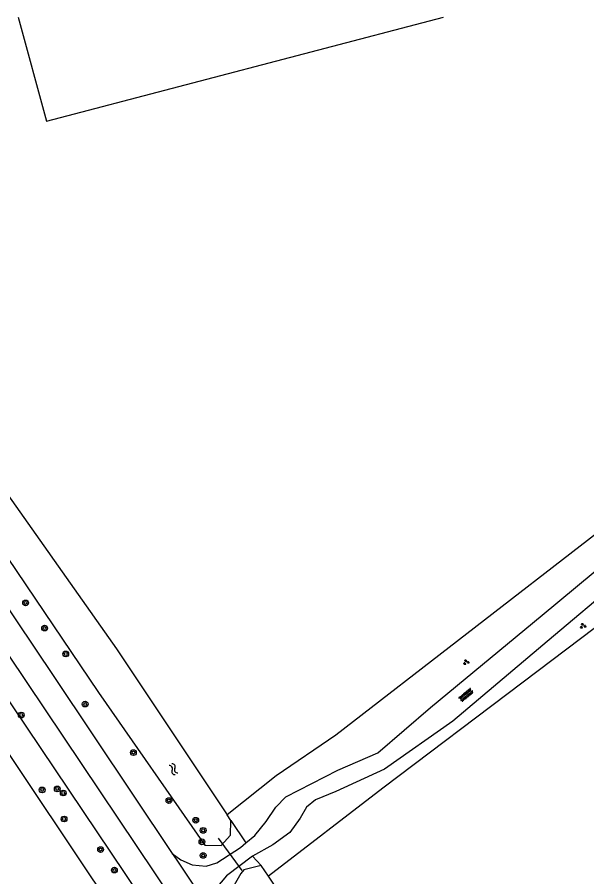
# Model space of a CAD drawing. Extents: x 126000 to 131009, y 393000 to 395500.
# Drawn here: x 129986.2 to 130065, y 395381 to 395500 of the extents above; entities that cross this region are included whole.
import ezdxf

# ---------------------------------------------------------------- set-up
doc = ezdxf.new("R2010")
doc.units = 0
for name, color, linetype in [('gg-afsc-draadraster', 7, 'Continuous'), ('gg-knt-onverhard', 7, 'Continuous'), ('gg-knt-verharding', 7, 'Continuous'), ('gg-kntw-bovenkant insteek waterloop', 7, 'Continuous'), ('gg-kwrk-duiker nz buis', 7, 'Continuous'), ('gt-grn-groengrens', 7, 'Continuous'), ('gt-grn-vlakafsluiter', 7, 'Continuous'), ('gt-symb-boom', 7, 'Continuous'), ('gt-symb-groenvak', 7, 'Continuous'), ('gt-symb-overige verharding', 7, 'Continuous'), ('gt-symb-watersymbool', 7, 'Continuous')]:
    doc.layers.add(name, color=color, linetype=linetype)

# ---------------------------------------------------------------- blocks, each defined once
blk = doc.blocks.new('gt0-BOOM')
at = {"layer": 'gt-symb-boom'}
for radius in [0.4, 0.2]:
    blk.add_circle((0, 0), radius, dxfattribs=at)
blk = doc.blocks.new('gt0-GRVAK')
at = {"layer": 'gt-symb-groenvak'}
for p, q in [((-0.11, 0.19), (-0.23, 0.24)), ((-0.18, 0.15), (0.09, 0.15)), ((-0.09, 0.21), (-0.16, 0.32)), ((-0.05, 0.21), (-0.05, 0.39)), ((0, 0.21), (0.06, 0.32)), ((0.01, 0.19), (0.13, 0.24)), ((0.26, -0.05), (0.2, 0.06)), ((0.3, -0.05), (0.3, 0.13)), ((0.35, -0.05), (0.41, 0.06)), ((-0.25, -0.23), (-0.36, -0.18)), ((-0.32, -0.26), (-0.05, -0.26)), ((-0.23, -0.21), (-0.29, -0.1)), ((-0.18, -0.2), (-0.18, -0.02)), ((-0.14, -0.21), (-0.07, -0.1)), ((-0.12, -0.23), (0, -0.18)), ((0.24, -0.07), (0.12, -0.02)), ((0.17, -0.11), (0.44, -0.11)), ((0.37, -0.07), (0.49, -0.02))]:
    blk.add_line(p, q, dxfattribs=at)
blk = doc.blocks.new('gt0-OVH')
at = {"layer": 'gt-symb-overige verharding'}
for points in [[(-0.97, 0.3), (-0.97, 0.31), (-0.96, 0.32), (-0.97, 0.33), (-0.97, 0.34), (-0.98, 0.35), (-0.99, 0.35), (-1, 0.36), (-1.01, 0.35), (-1.02, 0.35), (-1.03, 0.34), (-1.03, 0.33), (-1.04, 0.32), (-1.03, 0.31), (-1.03, 0.3), (-1.02, 0.29), (-1.01, 0.29), (-1, 0.28), (-0.99, 0.29), (-0.98, 0.29)], [(-0.87, 0.11), (-0.87, 0.12), (-0.86, 0.13), (-0.87, 0.14), (-0.87, 0.15), (-0.88, 0.16), (-0.89, 0.16), (-0.9, 0.16), (-0.91, 0.16), (-0.92, 0.16), (-0.93, 0.15), (-0.93, 0.14), (-0.94, 0.13), (-0.93, 0.12), (-0.93, 0.11), (-0.92, 0.1), (-0.91, 0.09), (-0.9, 0.09), (-0.89, 0.09), (-0.88, 0.1)], [(-0.77, 0.3), (-0.77, 0.31), (-0.76, 0.32), (-0.77, 0.33), (-0.77, 0.34), (-0.78, 0.35), (-0.79, 0.35), (-0.8, 0.36), (-0.81, 0.35), (-0.82, 0.35), (-0.83, 0.34), (-0.83, 0.33), (-0.84, 0.32), (-0.83, 0.31), (-0.83, 0.3), (-0.82, 0.29), (-0.81, 0.29), (-0.8, 0.28), (-0.79, 0.29), (-0.78, 0.29)], [(-0.67, 0.11), (-0.67, 0.12), (-0.66, 0.13), (-0.67, 0.14), (-0.67, 0.15), (-0.68, 0.16), (-0.69, 0.16), (-0.7, 0.16), (-0.71, 0.16), (-0.72, 0.16), (-0.73, 0.15), (-0.73, 0.14), (-0.74, 0.13), (-0.73, 0.12), (-0.73, 0.11), (-0.72, 0.1), (-0.71, 0.09), (-0.7, 0.09), (-0.69, 0.09), (-0.68, 0.1)], [(-0.57, 0.3), (-0.57, 0.31), (-0.56, 0.32), (-0.57, 0.33), (-0.57, 0.34), (-0.58, 0.35), (-0.59, 0.35), (-0.6, 0.36), (-0.61, 0.35), (-0.62, 0.35), (-0.63, 0.34), (-0.63, 0.33), (-0.64, 0.32), (-0.63, 0.31), (-0.63, 0.3), (-0.62, 0.29), (-0.61, 0.29), (-0.6, 0.28), (-0.59, 0.29), (-0.58, 0.29)], [(-0.47, 0.11), (-0.47, 0.12), (-0.46, 0.13), (-0.47, 0.14), (-0.47, 0.15), (-0.48, 0.16), (-0.49, 0.16), (-0.5, 0.16), (-0.51, 0.16), (-0.52, 0.16), (-0.53, 0.15), (-0.53, 0.14), (-0.54, 0.13), (-0.53, 0.12), (-0.53, 0.11), (-0.52, 0.1), (-0.51, 0.09), (-0.5, 0.09), (-0.49, 0.09), (-0.48, 0.1)], [(-0.37, 0.3), (-0.37, 0.31), (-0.36, 0.32), (-0.37, 0.33), (-0.37, 0.34), (-0.38, 0.35), (-0.39, 0.35), (-0.4, 0.36), (-0.41, 0.35), (-0.42, 0.35), (-0.43, 0.34), (-0.43, 0.33), (-0.44, 0.32), (-0.43, 0.31), (-0.43, 0.3), (-0.42, 0.29), (-0.41, 0.29), (-0.4, 0.28), (-0.39, 0.29), (-0.38, 0.29)], [(-0.27, 0.11), (-0.27, 0.12), (-0.26, 0.13), (-0.27, 0.14), (-0.27, 0.15), (-0.28, 0.16), (-0.29, 0.16), (-0.3, 0.16), (-0.31, 0.16), (-0.32, 0.16), (-0.33, 0.15), (-0.33, 0.14), (-0.34, 0.13), (-0.33, 0.12), (-0.33, 0.11), (-0.32, 0.1), (-0.31, 0.09), (-0.3, 0.09), (-0.29, 0.09), (-0.28, 0.1)], [(-0.17, 0.3), (-0.17, 0.31), (-0.16, 0.32), (-0.17, 0.33), (-0.17, 0.34), (-0.18, 0.35), (-0.19, 0.35), (-0.2, 0.36), (-0.21, 0.35), (-0.22, 0.35), (-0.23, 0.34), (-0.23, 0.33), (-0.24, 0.32), (-0.23, 0.31), (-0.23, 0.3), (-0.22, 0.29), (-0.21, 0.29), (-0.2, 0.28), (-0.19, 0.29), (-0.18, 0.29)], [(-0.07, 0.11), (-0.07, 0.12), (-0.06, 0.13), (-0.07, 0.14), (-0.07, 0.15), (-0.08, 0.16), (-0.09, 0.16), (-0.1, 0.16), (-0.11, 0.16), (-0.12, 0.16), (-0.13, 0.15), (-0.13, 0.14), (-0.14, 0.13), (-0.13, 0.12), (-0.13, 0.11), (-0.12, 0.1), (-0.11, 0.09), (-0.1, 0.09), (-0.09, 0.09), (-0.08, 0.1)], [(0.03, 0.3), (0.03, 0.31), (0.04, 0.32), (0.03, 0.33), (0.03, 0.34), (0.02, 0.35), (0.01, 0.35), (0, 0.36), (-0.01, 0.35), (-0.02, 0.35), (-0.03, 0.34), (-0.03, 0.33), (-0.04, 0.32), (-0.03, 0.31), (-0.03, 0.3), (-0.02, 0.29), (-0.01, 0.29), (0, 0.28), (0.01, 0.29), (0.02, 0.29)], [(0.13, 0.11), (0.13, 0.12), (0.14, 0.13), (0.13, 0.14), (0.13, 0.15), (0.12, 0.16), (0.11, 0.16), (0.1, 0.16), (0.09, 0.16), (0.08, 0.16), (0.07, 0.15), (0.07, 0.14), (0.06, 0.13), (0.07, 0.12), (0.07, 0.11), (0.08, 0.1), (0.09, 0.09), (0.1, 0.09), (0.11, 0.09), (0.12, 0.1)], [(0.23, 0.3), (0.23, 0.31), (0.24, 0.32), (0.23, 0.33), (0.23, 0.34), (0.22, 0.35), (0.21, 0.35), (0.2, 0.36), (0.19, 0.35), (0.18, 0.35), (0.17, 0.34), (0.17, 0.33), (0.16, 0.32), (0.17, 0.31), (0.17, 0.3), (0.18, 0.29), (0.19, 0.29), (0.2, 0.28), (0.21, 0.29), (0.22, 0.29)], [(0.33, 0.11), (0.33, 0.12), (0.34, 0.13), (0.33, 0.14), (0.33, 0.15), (0.32, 0.16), (0.31, 0.16), (0.3, 0.16), (0.29, 0.16), (0.28, 0.16), (0.27, 0.15), (0.27, 0.14), (0.26, 0.13), (0.27, 0.12), (0.27, 0.11), (0.28, 0.1), (0.29, 0.09), (0.3, 0.09), (0.31, 0.09), (0.32, 0.1)], [(0.43, 0.3), (0.43, 0.31), (0.44, 0.32), (0.43, 0.33), (0.43, 0.34), (0.42, 0.35), (0.41, 0.35), (0.4, 0.36), (0.39, 0.35), (0.38, 0.35), (0.37, 0.34), (0.37, 0.33), (0.36, 0.32), (0.37, 0.31), (0.37, 0.3), (0.38, 0.29), (0.39, 0.29), (0.4, 0.28), (0.41, 0.29), (0.42, 0.29)], [(0.53, 0.11), (0.53, 0.12), (0.54, 0.13), (0.53, 0.14), (0.53, 0.15), (0.52, 0.16), (0.51, 0.16), (0.5, 0.16), (0.49, 0.16), (0.48, 0.16), (0.47, 0.15), (0.47, 0.14), (0.46, 0.13), (0.47, 0.12), (0.47, 0.11), (0.48, 0.1), (0.49, 0.09), (0.5, 0.09), (0.51, 0.09), (0.52, 0.1)], [(0.63, 0.3), (0.63, 0.31), (0.64, 0.32), (0.63, 0.33), (0.63, 0.34), (0.62, 0.35), (0.61, 0.35), (0.6, 0.36), (0.59, 0.35), (0.58, 0.35), (0.57, 0.34), (0.57, 0.33), (0.56, 0.32), (0.57, 0.31), (0.57, 0.3), (0.58, 0.29), (0.59, 0.29), (0.6, 0.28), (0.61, 0.29), (0.62, 0.29)], [(0.73, 0.11), (0.73, 0.12), (0.74, 0.13), (0.73, 0.14), (0.73, 0.15), (0.72, 0.16), (0.71, 0.16), (0.7, 0.16), (0.69, 0.16), (0.68, 0.16), (0.67, 0.15), (0.67, 0.14), (0.66, 0.13), (0.67, 0.12), (0.67, 0.11), (0.68, 0.1), (0.69, 0.09), (0.7, 0.09), (0.71, 0.09), (0.72, 0.1)], [(0.83, 0.3), (0.83, 0.31), (0.84, 0.32), (0.83, 0.33), (0.83, 0.34), (0.82, 0.35), (0.81, 0.35), (0.8, 0.36), (0.79, 0.35), (0.78, 0.35), (0.77, 0.34), (0.77, 0.33), (0.76, 0.32), (0.77, 0.31), (0.77, 0.3), (0.78, 0.29), (0.79, 0.29), (0.8, 0.28), (0.81, 0.29), (0.82, 0.29)], [(0.93, 0.11), (0.93, 0.12), (0.94, 0.13), (0.93, 0.14), (0.93, 0.15), (0.92, 0.16), (0.91, 0.16), (0.9, 0.16), (0.89, 0.16), (0.88, 0.16), (0.87, 0.15), (0.87, 0.14), (0.86, 0.13), (0.87, 0.12), (0.87, 0.11), (0.88, 0.1), (0.89, 0.09), (0.9, 0.09), (0.91, 0.09), (0.92, 0.1)], [(1.03, 0.3), (1.03, 0.31), (1.04, 0.32), (1.03, 0.33), (1.03, 0.34), (1.02, 0.35), (1.01, 0.35), (1, 0.36), (0.99, 0.35), (0.98, 0.35), (0.97, 0.34), (0.97, 0.33), (0.96, 0.32), (0.97, 0.31), (0.97, 0.3), (0.98, 0.29), (0.99, 0.29), (1, 0.28), (1.01, 0.29), (1.02, 0.29)], [(-0.97, -0.14), (-0.97, -0.13), (-0.96, -0.12), (-0.97, -0.11), (-0.97, -0.1), (-0.98, -0.09), (-0.99, -0.09), (-1, -0.08), (-1.01, -0.09), (-1.02, -0.09), (-1.03, -0.1), (-1.03, -0.11), (-1.04, -0.12), (-1.03, -0.13), (-1.03, -0.14), (-1.02, -0.15), (-1.01, -0.15), (-1, -0.16), (-0.99, -0.15), (-0.98, -0.15)], [(-0.87, -0.33), (-0.87, -0.32), (-0.86, -0.31), (-0.87, -0.3), (-0.87, -0.29), (-0.88, -0.28), (-0.89, -0.28), (-0.9, -0.28), (-0.91, -0.28), (-0.92, -0.28), (-0.93, -0.29), (-0.93, -0.3), (-0.94, -0.31), (-0.93, -0.32), (-0.93, -0.33), (-0.92, -0.34), (-0.91, -0.35), (-0.9, -0.35), (-0.89, -0.35), (-0.88, -0.34)], [(-0.77, -0.14), (-0.77, -0.13), (-0.76, -0.12), (-0.77, -0.11), (-0.77, -0.1), (-0.78, -0.09), (-0.79, -0.09), (-0.8, -0.08), (-0.81, -0.09), (-0.82, -0.09), (-0.83, -0.1), (-0.83, -0.11), (-0.84, -0.12), (-0.83, -0.13), (-0.83, -0.14), (-0.82, -0.15), (-0.81, -0.15), (-0.8, -0.16), (-0.79, -0.15), (-0.78, -0.15)], [(-0.67, -0.33), (-0.67, -0.32), (-0.66, -0.31), (-0.67, -0.3), (-0.67, -0.29), (-0.68, -0.28), (-0.69, -0.28), (-0.7, -0.28), (-0.71, -0.28), (-0.72, -0.28), (-0.73, -0.29), (-0.73, -0.3), (-0.74, -0.31), (-0.73, -0.32), (-0.73, -0.33), (-0.72, -0.34), (-0.71, -0.35), (-0.7, -0.35), (-0.69, -0.35), (-0.68, -0.34)], [(-0.57, -0.14), (-0.57, -0.13), (-0.56, -0.12), (-0.57, -0.11), (-0.57, -0.1), (-0.58, -0.09), (-0.59, -0.09), (-0.6, -0.08), (-0.61, -0.09), (-0.62, -0.09), (-0.63, -0.1), (-0.63, -0.11), (-0.64, -0.12), (-0.63, -0.13), (-0.63, -0.14), (-0.62, -0.15), (-0.61, -0.15), (-0.6, -0.16), (-0.59, -0.15), (-0.58, -0.15)], [(-0.47, -0.33), (-0.47, -0.32), (-0.46, -0.31), (-0.47, -0.3), (-0.47, -0.29), (-0.48, -0.28), (-0.49, -0.28), (-0.5, -0.28), (-0.51, -0.28), (-0.52, -0.28), (-0.53, -0.29), (-0.53, -0.3), (-0.54, -0.31), (-0.53, -0.32), (-0.53, -0.33), (-0.52, -0.34), (-0.51, -0.35), (-0.5, -0.35), (-0.49, -0.35), (-0.48, -0.34)], [(-0.37, -0.14), (-0.37, -0.13), (-0.36, -0.12), (-0.37, -0.11), (-0.37, -0.1), (-0.38, -0.09), (-0.39, -0.09), (-0.4, -0.08), (-0.41, -0.09), (-0.42, -0.09), (-0.43, -0.1), (-0.43, -0.11), (-0.44, -0.12), (-0.43, -0.13), (-0.43, -0.14), (-0.42, -0.15), (-0.41, -0.15), (-0.4, -0.16), (-0.39, -0.15), (-0.38, -0.15)], [(-0.27, -0.33), (-0.27, -0.32), (-0.26, -0.31), (-0.27, -0.3), (-0.27, -0.29), (-0.28, -0.28), (-0.29, -0.28), (-0.3, -0.28), (-0.31, -0.28), (-0.32, -0.28), (-0.33, -0.29), (-0.33, -0.3), (-0.34, -0.31), (-0.33, -0.32), (-0.33, -0.33), (-0.32, -0.34), (-0.31, -0.35), (-0.3, -0.35), (-0.29, -0.35), (-0.28, -0.34)], [(-0.17, -0.14), (-0.17, -0.13), (-0.16, -0.12), (-0.17, -0.11), (-0.17, -0.1), (-0.18, -0.09), (-0.19, -0.09), (-0.2, -0.08), (-0.21, -0.09), (-0.22, -0.09), (-0.23, -0.1), (-0.23, -0.11), (-0.24, -0.12), (-0.23, -0.13), (-0.23, -0.14), (-0.22, -0.15), (-0.21, -0.15), (-0.2, -0.16), (-0.19, -0.15), (-0.18, -0.15)], [(-0.07, -0.33), (-0.07, -0.32), (-0.06, -0.31), (-0.07, -0.3), (-0.07, -0.29), (-0.08, -0.28), (-0.09, -0.28), (-0.1, -0.28), (-0.11, -0.28), (-0.12, -0.28), (-0.13, -0.29), (-0.13, -0.3), (-0.14, -0.31), (-0.13, -0.32), (-0.13, -0.33), (-0.12, -0.34), (-0.11, -0.35), (-0.1, -0.35), (-0.09, -0.35), (-0.08, -0.34)], [(0.03, -0.14), (0.03, -0.13), (0.04, -0.12), (0.03, -0.11), (0.03, -0.1), (0.02, -0.09), (0.01, -0.09), (0, -0.08), (-0.01, -0.09), (-0.02, -0.09), (-0.03, -0.1), (-0.03, -0.11), (-0.04, -0.12), (-0.03, -0.13), (-0.03, -0.14), (-0.02, -0.15), (-0.01, -0.15), (0, -0.16), (0.01, -0.15), (0.02, -0.15)], [(0.13, -0.33), (0.13, -0.32), (0.14, -0.31), (0.13, -0.3), (0.13, -0.29), (0.12, -0.28), (0.11, -0.28), (0.1, -0.28), (0.09, -0.28), (0.08, -0.28), (0.07, -0.29), (0.07, -0.3), (0.06, -0.31), (0.07, -0.32), (0.07, -0.33), (0.08, -0.34), (0.09, -0.35), (0.1, -0.35), (0.11, -0.35), (0.12, -0.34)], [(0.23, -0.14), (0.23, -0.13), (0.24, -0.12), (0.23, -0.11), (0.23, -0.1), (0.22, -0.09), (0.21, -0.09), (0.2, -0.08), (0.19, -0.09), (0.18, -0.09), (0.17, -0.1), (0.17, -0.11), (0.16, -0.12), (0.17, -0.13), (0.17, -0.14), (0.18, -0.15), (0.19, -0.15), (0.2, -0.16), (0.21, -0.15), (0.22, -0.15)], [(0.33, -0.33), (0.33, -0.32), (0.34, -0.31), (0.33, -0.3), (0.33, -0.29), (0.32, -0.28), (0.31, -0.28), (0.3, -0.28), (0.29, -0.28), (0.28, -0.28), (0.27, -0.29), (0.27, -0.3), (0.26, -0.31), (0.27, -0.32), (0.27, -0.33), (0.28, -0.34), (0.29, -0.35), (0.3, -0.35), (0.31, -0.35), (0.32, -0.34)], [(0.43, -0.14), (0.43, -0.13), (0.44, -0.12), (0.43, -0.11), (0.43, -0.1), (0.42, -0.09), (0.41, -0.09), (0.4, -0.08), (0.39, -0.09), (0.38, -0.09), (0.37, -0.1), (0.37, -0.11), (0.36, -0.12), (0.37, -0.13), (0.37, -0.14), (0.38, -0.15), (0.39, -0.15), (0.4, -0.16), (0.41, -0.15), (0.42, -0.15)], [(0.53, -0.33), (0.53, -0.32), (0.54, -0.31), (0.53, -0.3), (0.53, -0.29), (0.52, -0.28), (0.51, -0.28), (0.5, -0.28), (0.49, -0.28), (0.48, -0.28), (0.47, -0.29), (0.47, -0.3), (0.46, -0.31), (0.47, -0.32), (0.47, -0.33), (0.48, -0.34), (0.49, -0.35), (0.5, -0.35), (0.51, -0.35), (0.52, -0.34)], [(0.63, -0.14), (0.63, -0.13), (0.64, -0.12), (0.63, -0.11), (0.63, -0.1), (0.62, -0.09), (0.61, -0.09), (0.6, -0.08), (0.59, -0.09), (0.58, -0.09), (0.57, -0.1), (0.57, -0.11), (0.56, -0.12), (0.57, -0.13), (0.57, -0.14), (0.58, -0.15), (0.59, -0.15), (0.6, -0.16), (0.61, -0.15), (0.62, -0.15)], [(0.73, -0.33), (0.73, -0.32), (0.74, -0.31), (0.73, -0.3), (0.73, -0.29), (0.72, -0.28), (0.71, -0.28), (0.7, -0.28), (0.69, -0.28), (0.68, -0.28), (0.67, -0.29), (0.67, -0.3), (0.66, -0.31), (0.67, -0.32), (0.67, -0.33), (0.68, -0.34), (0.69, -0.35), (0.7, -0.35), (0.71, -0.35), (0.72, -0.34)], [(0.83, -0.14), (0.83, -0.13), (0.84, -0.12), (0.83, -0.11), (0.83, -0.1), (0.82, -0.09), (0.81, -0.09), (0.8, -0.08), (0.79, -0.09), (0.78, -0.09), (0.77, -0.1), (0.77, -0.11), (0.76, -0.12), (0.77, -0.13), (0.77, -0.14), (0.78, -0.15), (0.79, -0.15), (0.8, -0.16), (0.81, -0.15), (0.82, -0.15)], [(0.93, -0.33), (0.93, -0.32), (0.94, -0.31), (0.93, -0.3), (0.93, -0.29), (0.92, -0.28), (0.91, -0.28), (0.9, -0.28), (0.89, -0.28), (0.88, -0.28), (0.87, -0.29), (0.87, -0.3), (0.86, -0.31), (0.87, -0.32), (0.87, -0.33), (0.88, -0.34), (0.89, -0.35), (0.9, -0.35), (0.91, -0.35), (0.92, -0.34)], [(1.03, -0.14), (1.03, -0.13), (1.04, -0.12), (1.03, -0.11), (1.03, -0.1), (1.02, -0.09), (1.01, -0.09), (1, -0.08), (0.99, -0.09), (0.98, -0.09), (0.97, -0.1), (0.97, -0.11), (0.96, -0.12), (0.97, -0.13), (0.97, -0.14), (0.98, -0.15), (0.99, -0.15), (1, -0.16), (1.01, -0.15), (1.02, -0.15)]]:
    blk.add_lwpolyline(points, close=True, dxfattribs=at)
blk = doc.blocks.new('gt0-WA')
at = {"layer": 'gt-symb-watersymbool'}
for centre, start, end in [((-0.32, 0.02), 28.0725, 151.9275), ((0.43, 0.42), 208.0725, 331.9275), ((-0.32, -0.43), 28.0725, 151.9275), ((0.43, -0.03), 208.0725, 331.9275)]:
    blk.add_arc(centre, 0.425, start, end, dxfattribs=at)

msp = doc.modelspace()

# ---------------------------------------------------------------- linework, layer by layer
at = {"layer": 'gg-afsc-draadraster'}
for points in [[(130146.74, 395486.2), (130142.98, 395484.03), (130117.91, 395465.15), (130096.48, 395448.78), (130067.11, 395426.45), (130066.59, 395428.66), (130030.33, 395400.6), (130022.08, 395394.97), (130015.3, 395389.55)], [(130087.99, 395431.94), (130056.24, 395407.92), (130036.85, 395393.23), (130021, 395381.04)]]:
    msp.add_lwpolyline(points, dxfattribs=at)
at = {"layer": 'gg-knt-onverhard'}
for points in [[(130017.89, 395385.66), (130019.14, 395386.69), (130020.68, 395388.64), (130022.03, 395390.61), (130023.4, 395392.03), (130030.62, 395395.74), (130036.12, 395398.15), (130043.41, 395404.39), (130058.89, 395417.19), (130075.7, 395431.18), (130096.71, 395448.02), (130117.54, 395464.2), (130132.44, 395474.96), (130147.25, 395485.48)], [(130088.29, 395432.48), (130086.11, 395435.08), (130077.32, 395428.49), (130060.43, 395414.3), (130046.49, 395402.5), (130037.08, 395395.86), (130030.31, 395392.79), (130027.49, 395391.61), (130026.28, 395390.63), (130025.38, 395389.08), (130023.97, 395387.08), (130021.62, 395385.41), (130018.78, 395383.82)], [(130007.7, 395384.19), (130008.86, 395383.31), (130010.44, 395382.62), (130012.37, 395382.44), (130013.88, 395382.91), (130017.13, 395385.03), (130017.89, 395385.66)], [(130018.78, 395383.82), (130015.22, 395381.1), (130013.72, 395379.34), (130013.06, 395377.24), (130013.09, 395376.16)]]:
    msp.add_lwpolyline(points, dxfattribs=at)
at = {"layer": 'gg-knt-verharding'}
for points in [[(129925.86, 395500), (129934.12, 395487.64), (129962.27, 395445.57), (130005.25, 395381.52), (130036.83, 395334.27), (130062.64, 395295.75), (130077.78, 395273.11), (130118.92, 395211.75), (130146.76, 395170.09), (130186.73, 395110.66), (130211.98, 395072.83), (130239.45, 395031.9), (130265.14, 394993.53), (130286.9, 394961.08)], [(129930.13, 395500), (129937.07, 395489.6), (129965.25, 395447.53), (129991.29, 395408.71), (130007.7, 395384.19)], [(130007.7, 395384.19), (130008.24, 395383.39), (130013.09, 395376.16)]]:
    msp.add_lwpolyline(points, dxfattribs=at)
at = {"layer": 'gg-kntw-bovenkant insteek waterloop'}
for p, q in [((130000, 395412.54), (130015.3, 395389.55)), ((130015.81, 395388.78), (130015.3, 395389.55)), ((130019.99, 395382.55), (130017.59, 395381.92)), ((130021, 395381.04), (130019.99, 395382.55))]:
    msp.add_line(p, q, dxfattribs=at)
for points in [[(129918.36, 395500), (129932.91, 395478.11), (129969.64, 395421.02), (129999.79, 395375.91)], [(129921.55, 395500), (129931.1, 395485.91), (129958.36, 395445.53), (129985.57, 395404.65), (130003.12, 395378.49)], [(129934.95, 395500), (129940.33, 395491.77), (129968.54, 395449.35), (129997.47, 395406.5), (130012.19, 395385.36), (130014.44, 395385.3)], [(129939.19, 395500), (129943.18, 395494.02), (129955.68, 395475.83), (129964.26, 395463.18), (130000, 395412.54)], [(130014.44, 395385.3), (130015.74, 395386.74), (130015.81, 395388.78)], [(130017.59, 395381.92), (130017.18, 395381.41), (130015.91, 395379.14), (130042.99, 395338.7), (130067.01, 395298.64), (130081.94, 395276.9), (130109.42, 395235.94), (130122.87, 395214.92), (130151.19, 395172.89), (130175.05, 395137.91), (130191.25, 395113.2), (130216.52, 395076.18), (130243.86, 395037.85), (130274.12, 394994.56), (130294.23, 394963.7), (130295.33, 394962.57)], [(130063.53, 395317.26), (130056.9, 395326.59), (130036.81, 395357.51), (130021, 395381.04)]]:
    msp.add_lwpolyline(points, dxfattribs=at)
at = {"layer": 'gg-kwrk-duiker nz buis'}
msp.add_line((130017.39, 395381.85), (130014.07, 395386.31), dxfattribs=at)
at = {"layer": 'gt-grn-groengrens'}
msp.add_line((130015.81, 395388.78), (130017.89, 395385.66), dxfattribs=at)
msp.add_lwpolyline([(129986.4, 395500), (129990.3, 395485.59), (130045.21, 395500)], dxfattribs=at)
at = {"layer": 'gt-grn-vlakafsluiter'}
msp.add_line((130018.78, 395383.82), (130019.99, 395382.55), dxfattribs=at)

# ---------------------------------------------------------------- block references
at = {"layer": 'gt-symb-boom'}
for p in [(129987.4, 395418.89), (129990.04, 395415.41), (129992.96, 395411.82), (129995.64, 395404.88), (129986.81, 395403.37), (130002.32, 395398.16), (129989.69, 395392.99), (129991.79, 395393.13), (129992.62, 395392.57), (130007.23, 395391.52), (129992.72, 395388.97), (130010.94, 395388.8), (130011.97, 395387.4), (130011.8, 395385.81), (129997.78, 395384.73), (130011.97, 395383.93), (129999.69, 395381.9)]:
    msp.add_blockref('gt0-BOOM', p, dxfattribs=at)
at = {"layer": 'gt-symb-groenvak'}
for p in [(130064.51, 395415.71), (130048.35, 395410.69)]:
    msp.add_blockref('gt0-GRVAK', p, dxfattribs=at)
at = {"layer": 'gt-symb-overige verharding', "rotation": 39.35795692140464}
msp.add_blockref('gt0-OVH', (130048.35, 395406.14), dxfattribs=at)
at = {"layer": 'gt-symb-watersymbool', "rotation": -56.3734708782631}
msp.add_blockref('gt0-WA', (130007.84, 395395.91), dxfattribs=at)

doc.saveas('drawing.dxf')
